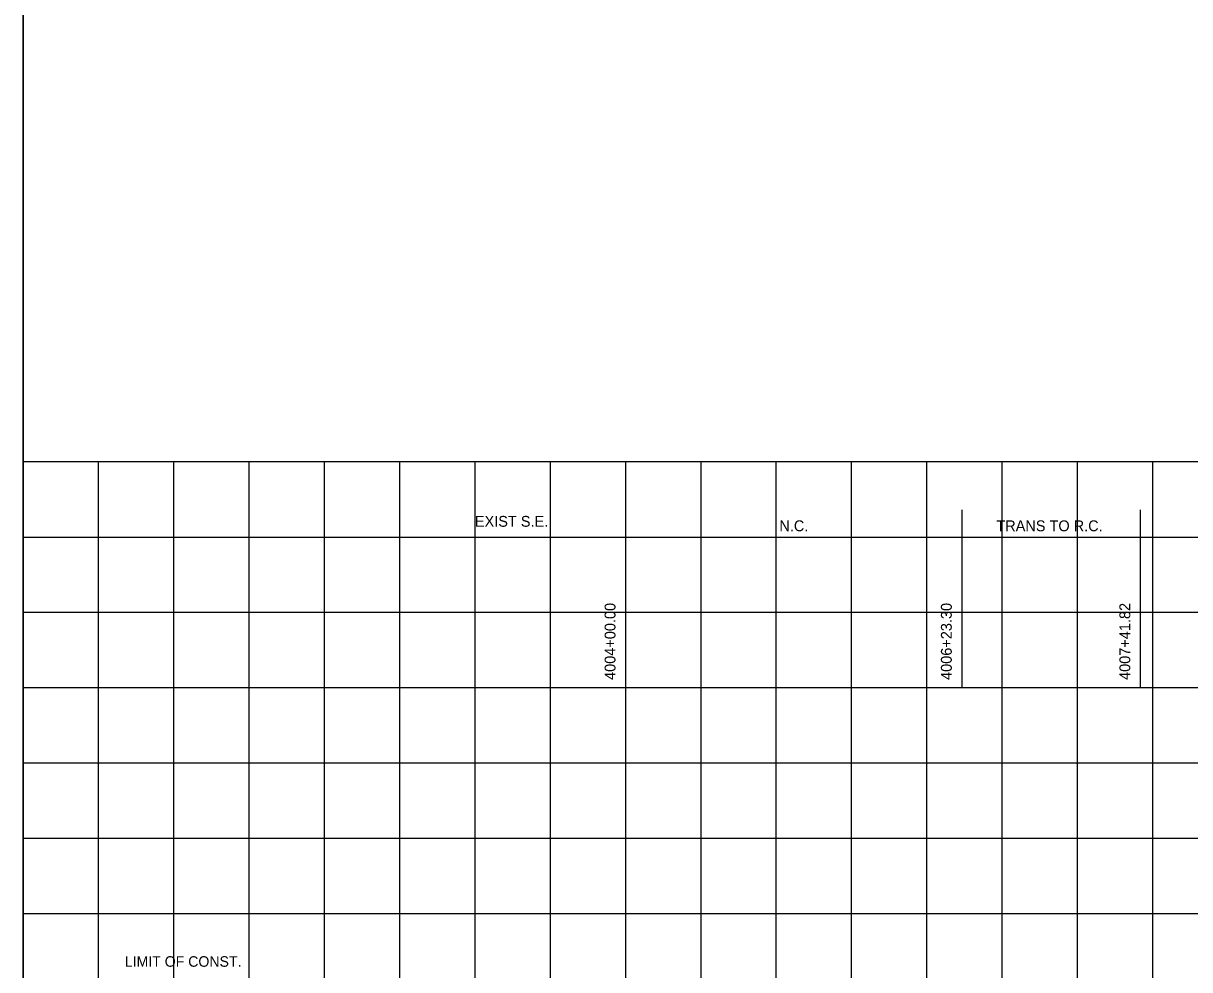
# Model space of a CAD drawing. Extents: x -7164 to 2214450, y -19642 to 253469.
# Drawn here: x 0 to 774, y 6663 to 7291 of the extents above; entities that cross this region are included whole.
import ezdxf

# ---------------------------------------------------------------- set-up
doc = ezdxf.new("R2010")
doc.units = 0
for name, color, linetype in [('DESIGN - PROFILE - Proposed Curve Text', 7, 'Continuous'), ('DESIGN - PROFILE - Proposed Text', 7, 'Continuous'), ('DESIGN - SCRATCH - User 1', 7, 'Continuous'), ('DESIGN - SHEET - Light Grid', 7, 'Continuous')]:
    doc.layers.add(name, color=color, linetype=linetype)

msp = doc.modelspace()

# ---------------------------------------------------------------- linework, layer by layer
at = {"layer": 'DESIGN - PROFILE - Proposed Curve Text'}
for p, q in [((400, 6850), (400, 6968.1)), ((400, 6850), (400, 6968.1)), ((623.3, 6850), (623.3, 6968.1)), ((623.3, 6850), (623.3, 6968.1)), ((741.82, 6850), (741.82, 6968.1)), ((741.82, 6850), (741.82, 6968.1)), ((0, 6950), (400, 6950)), ((0, 6950), (400, 6950)), ((400, 6950), (623.3, 6950)), ((400, 6950), (623.3, 6950)), ((623.3, 6950), (741.82, 6950)), ((623.3, 6950), (741.82, 6950)), ((741.82, 6950), (1101.13, 6950)), ((741.82, 6950), (1101.13, 6950))]:
    msp.add_line(p, q, dxfattribs=at)
at = {"layer": 'DESIGN - SCRATCH - User 1'}
for p, q in [((2700, 7000), (0, 7000)), ((0, 7000), (0, 6000)), ((2700, 7000), (0, 7000)), ((0, 7000), (0, 6000))]:
    msp.add_line(p, q, dxfattribs=at)
msp.add_lwpolyline([(0, 6000), (400, 6000), (400, 7000)], dxfattribs=at)
msp.add_lwpolyline([(0, 6000), (400, 6000), (400, 7000)], dxfattribs=at)
at = {"layer": 'DESIGN - SHEET - Light Grid'}
for p, q in [((0, 9000), (0, 6500)), ((0, 9000), (0, 6500)), ((0, 6000), (0, 8500)), ((0, 6000), (0, 8500)), ((50, 6000), (50, 7000)), ((50, 6000), (50, 7000)), ((100, 6000), (100, 7000)), ((100, 6000), (100, 7000)), ((150, 6000), (150, 7000)), ((150, 6000), (150, 7000)), ((200, 6000), (200, 7000)), ((200, 6000), (200, 7000)), ((250, 6000), (250, 7000)), ((250, 6000), (250, 7000)), ((300, 6000), (300, 7000)), ((300, 6000), (300, 7000)), ((350, 6000), (350, 7000)), ((350, 6000), (350, 7000)), ((400, 6000), (400, 7000)), ((400, 6000), (400, 7000)), ((450, 6000), (450, 7000)), ((450, 6000), (450, 7000)), ((500, 6000), (500, 7000)), ((500, 6000), (500, 7000)), ((550, 6000), (550, 7000)), ((550, 6000), (550, 7000)), ((600, 6000), (600, 7000)), ((600, 6000), (600, 7000)), ((650, 6000), (650, 7000)), ((650, 6000), (650, 7000)), ((700, 6000), (700, 7000)), ((700, 6000), (700, 7000)), ((750, 6000), (750, 7000)), ((750, 6000), (750, 7000)), ((0, 6950), (2700, 6950)), ((0, 6950), (2700, 6950)), ((0, 6900), (2700, 6900)), ((0, 6900), (2700, 6900)), ((0, 6850), (2700, 6850)), ((0, 6850), (2700, 6850)), ((0, 6800), (2700, 6800)), ((0, 6800), (2700, 6800)), ((0, 6750), (2700, 6750)), ((0, 6750), (2700, 6750)), ((0, 6700), (2700, 6700)), ((0, 6700), (2700, 6700))]:
    msp.add_line(p, q, dxfattribs=at)

# ---------------------------------------------------------------- texts
at = {"layer": 'DESIGN - PROFILE - Proposed Curve Text'}
for s, p in [('EXIST S.E.', (299.86, 6956.8)), ('N.C.', (502.03, 6953.83)), ('TRANS TO R.C.', (646.11, 6953.83))]:
    msp.add_text(s, height=7.2, dxfattribs=at).set_placement(p)
for s, rotation, p in [('EXIST S.E.', 360, (299.86, 6956.8)), ('N.C.', 360, (502.03, 6953.83)), ('TRANS TO R.C.', 360, (646.11, 6953.83)), ('4004+00.00', 90, (393.2, 6855.12)), ('4004+00.00', 90, (393.2, 6855.12)), ('4006+23.30', 90, (616.5, 6855.12)), ('4006+23.30', 90, (616.5, 6855.12)), ('4007+41.82', 90, (735.02, 6855.12)), ('4007+41.82', 90, (735.02, 6855.12))]:
    msp.add_text(s, height=7.2, rotation=rotation, dxfattribs=at).set_placement(p)
at = {"layer": 'DESIGN - PROFILE - Proposed Text'}
msp.add_text('LIMIT OF CONST.', height=7, dxfattribs=at).set_placement((67.37, 6664.73))
msp.add_text('LIMIT OF CONST.', height=7, dxfattribs=at).set_placement((67.37, 6664.73))

doc.saveas('drawing.dxf')
